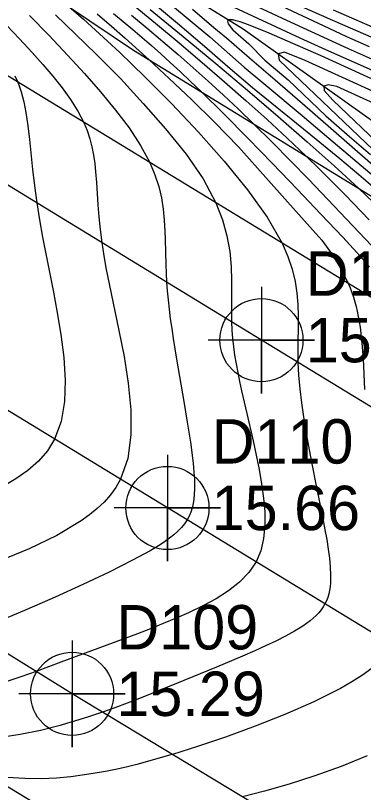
# Model space of a CAD drawing. Extents: x 2356077 to 2359823, y 225951 to 227822.
# Drawn here: x 2356791.14 to 2356810.76, y 227178.59 to 227222.36 of the extents above; entities that cross this region are included whole.
import ezdxf

# ---------------------------------------------------------------- set-up
doc = ezdxf.new("R2010")
doc.units = 0
for name, color, linetype in [('DTM Contours Major', 7, 'Continuous'), ('DTM Contours Minor', 7, 'Continuous'), ('Exist DTM Crownline', 7, 'Continuous'), ('Exist DTM Crownline Cogo Elevation', 7, 'Continuous'), ('Exist DTM Crownline Cogo Number', 7, 'Continuous'), ('Exist DTM Crownline Cogo Point CELL', 7, 'Continuous'), ('Exist Roads EOP', 7, 'Continuous'), ('Exist Roads EOP Cogo Elevation', 7, 'Continuous'), ('Exist Roads EOP Cogo Number', 7, 'Continuous'), ('Exist Roads EOP Cogo Point CELL', 7, 'Continuous'), ('PH Exist DTM Breakline', 7, 'Continuous')]:
    doc.layers.add(name, color=color, linetype=linetype)

msp = doc.modelspace()

# ---------------------------------------------------------------- linework, layer by layer
at = {"layer": 'DTM Contours Major'}
for points in [[(2356794.25, 227226.951), (2356800.272, 227221.926), (2356801.79, 227220.638), (2356803.105, 227219.487), (2356804.509, 227218.31), (2356807.376, 227215.977), (2356809.426, 227214.296), (2356810.496, 227213.404), (2356811.288, 227212.729)], [(2356811.106, 227220.589), (2356809.833, 227221.165), (2356808.515, 227221.771), (2356806.173, 227222.864)], [(2356795.746, 227222.447), (2356796.546, 227221.765), (2356797.325, 227221.084), (2356798.118, 227220.374), (2356798.682, 227219.858), (2356799.813, 227218.805), (2356801.055, 227217.622), (2356802.364, 227216.344), (2356803.709, 227214.956), (2356806.321, 227212.037), (2356807.745, 227210.455), (2356808.411, 227209.706), (2356809, 227208.9), (2356809.495, 227208.083), (2356809.896, 227207.273), (2356810.005, 227207.01), (2356810.103, 227206.748), (2356810.192, 227206.485), (2356810.271, 227206.223), (2356810.342, 227205.961), (2356810.406, 227205.698), (2356810.572, 227204.799), (2356810.678, 227203.901), (2356810.742, 227203.013), (2356810.828, 227201.298)], [(2356791.104, 227218.956), (2356791.265, 227218.598), (2356791.367, 227218.331), (2356791.457, 227218.058), (2356791.537, 227217.777), (2356791.608, 227217.488), (2356791.671, 227217.192), (2356791.728, 227216.886), (2356791.838, 227216.152), (2356791.93, 227215.371), (2356792.106, 227213.674), (2356792.209, 227212.76), (2356792.338, 227211.805), (2356792.491, 227210.854), (2356792.669, 227209.872), (2356793.273, 227206.78), (2356793.472, 227205.717), (2356793.695, 227204.395), (2356793.863, 227203.085), (2356793.944, 227201.814), (2356793.907, 227200.607), (2356793.719, 227199.49), (2356793.346, 227198.488), (2356792.944, 227197.842), (2356792.437, 227197.261), (2356791.837, 227196.735), (2356791.153, 227196.254), (2356790.399, 227195.807)], [(2356813.462, 227216.44), (2356809.255, 227218.357), (2356808.766, 227218.446), (2356808.532, 227218.37), (2356808.55, 227218.132), (2356809.031, 227217.596), (2356811.917, 227214.85)], [(2356811.249, 227185.587), (2356810.707, 227185.2), (2356810.109, 227184.824), (2356809.459, 227184.456), (2356807.96, 227183.705), (2356806.332, 227182.989), (2356804.647, 227182.321), (2356802.979, 227181.713), (2356801.401, 227181.18), (2356799.986, 227180.734), (2356799.826, 227180.686), (2356798.849, 227180.402), (2356797.99, 227180.172), (2356797.378, 227180.022), (2356796.786, 227179.89), (2356796.205, 227179.775), (2356795.624, 227179.672), (2356795.032, 227179.581), (2356794.264, 227179.48), (2356793.453, 227179.404), (2356792.592, 227179.364), (2356791.669, 227179.371), (2356790.676, 227179.436)]]:
    msp.add_lwpolyline(points, dxfattribs=at)
at = {"layer": 'DTM Contours Minor'}
for points in [[(2356797.774, 227224.755), (2356802.092, 227221.148), (2356804.037, 227219.446), (2356805.134, 227218.528), (2356807.3, 227216.73), (2356808.814, 227215.457), (2356811.96, 227212.778)], [(2356811.281, 227219.872), (2356809.91, 227220.485), (2356808.522, 227221.116), (2356806.199, 227222.194), (2356802.524, 227223.92)], [(2356797.685, 227223.025), (2356799.036, 227221.919), (2356800.368, 227220.81), (2356801.659, 227219.717), (2356802.922, 227218.629), (2356804.149, 227217.553), (2356805.33, 227216.492), (2356806.46, 227215.452), (2356807.529, 227214.439), (2356808.29, 227213.696), (2356809.019, 227212.968), (2356809.722, 227212.252), (2356811.079, 227210.846)], [(2356811.617, 227219.111), (2356810.12, 227219.77), (2356808.641, 227220.433), (2356807.198, 227221.089), (2356802.946, 227223.05)], [(2356848, 227211.421), (2356847.53, 227211.48), (2356847.052, 227211.522), (2356846.565, 227211.548), (2356846.069, 227211.56), (2356845.563, 227211.556), (2356843.963, 227211.47), (2356842.304, 227211.305), (2356840.626, 227211.112), (2356838.973, 227210.941), (2356837.387, 227210.84), (2356835.91, 227210.859), (2356835.056, 227211.003), (2356832.104, 227212.298), (2356831.35, 227212.608), (2356830.349, 227212.937), (2356829.968, 227213.039), (2356829.835, 227213.15), (2356822.027, 227216.498), (2356819.205, 227217.719), (2356814.421, 227219.743), (2356811.327, 227221.073), (2356809.032, 227222.074), (2356806.487, 227223.197)], [(2356794.286, 227222.756), (2356794.966, 227222.154), (2356795.647, 227221.54), (2356796.331, 227220.911), (2356797.022, 227220.265), (2356797.722, 227219.597), (2356798.434, 227218.905), (2356799.952, 227217.384), (2356801.467, 227215.787), (2356802.914, 227214.16), (2356804.224, 227212.546), (2356805.332, 227210.99), (2356806.17, 227209.538), (2356806.502, 227208.78), (2356806.742, 227208.063), (2356806.904, 227207.379), (2356807.004, 227206.723), (2356807.055, 227206.086), (2356807.073, 227205.463), (2356807.072, 227205.035), (2356807.054, 227203.734), (2356807.055, 227203.283), (2356807.066, 227202.817), (2356807.107, 227202.092), (2356807.175, 227201.333), (2356807.268, 227200.548), (2356807.381, 227199.743), (2356807.511, 227198.925), (2356807.656, 227198.102), (2356807.81, 227197.283), (2356808.132, 227195.67), (2356808.444, 227194.126), (2356808.586, 227193.394), (2356808.688, 227192.835), (2356808.776, 227192.298), (2356808.846, 227191.785), (2356808.892, 227191.297), (2356808.912, 227190.835), (2356808.899, 227190.4), (2356808.879, 227190.183), (2356808.847, 227189.973), (2356808.803, 227189.772), (2356808.747, 227189.578), (2356808.677, 227189.392), (2356808.592, 227189.213), (2356808.49, 227189.039), (2356808.372, 227188.872), (2356808.239, 227188.711), (2356808.092, 227188.556), (2356807.931, 227188.405), (2356807.756, 227188.259), (2356807.343, 227187.958), (2356806.878, 227187.669), (2356806.368, 227187.389), (2356805.819, 227187.115), (2356805.238, 227186.845), (2356804.63, 227186.574), (2356803.932, 227186.271), (2356802.477, 227185.657), (2356800.215, 227184.727), (2356798.826, 227184.166), (2356798.131, 227183.892), (2356797.435, 227183.624), (2356796.738, 227183.365), (2356796.04, 227183.116), (2356795.261, 227182.853), (2356794.468, 227182.605), (2356794.065, 227182.486), (2356793.654, 227182.371), (2356792.55, 227182.09), (2356791.393, 227181.848), (2356790.187, 227181.659)], [(2356798.732, 227222.696), (2356800.596, 227221.172), (2356802.428, 227219.654), (2356804.224, 227218.144), (2356805.955, 227216.665), (2356807.593, 227215.238), (2356809.11, 227213.887), (2356810.478, 227212.632), (2356811.327, 227211.828)], [(2356801.128, 227222.713), (2356802.332, 227221.68), (2356803.037, 227221.095), (2356804.335, 227219.965), (2356805.787, 227218.727), (2356807.744, 227217.036), (2356811.464, 227213.8)], [(2356813.462, 227220.738), (2356809.076, 227222.665)], [(2356791.925, 227222.366), (2356793.009, 227221.248), (2356794.09, 227220.104), (2356795.029, 227219.083), (2356795.934, 227218.056), (2356796.78, 227217.033), (2356797.542, 227216.021), (2356798.196, 227215.03), (2356798.717, 227214.068), (2356799.001, 227213.392), (2356799.213, 227212.732), (2356799.364, 227212.086), (2356799.466, 227211.451), (2356799.529, 227210.825), (2356799.566, 227210.203), (2356799.582, 227209.739), (2356799.614, 227208.326), (2356799.631, 227207.838), (2356799.658, 227207.337), (2356799.695, 227206.843), (2356799.743, 227206.335), (2356799.802, 227205.812), (2356799.87, 227205.276), (2356799.946, 227204.726), (2356800.031, 227204.163), (2356800.22, 227202.998), (2356800.63, 227200.615), (2356800.826, 227199.447), (2356800.999, 227198.329), (2356801.135, 227197.287), (2356801.172, 227196.94), (2356801.202, 227196.604), (2356801.224, 227196.282), (2356801.235, 227195.972), (2356801.235, 227195.675), (2356801.223, 227195.39), (2356801.199, 227195.121), (2356801.159, 227194.864), (2356801.103, 227194.618), (2356801.028, 227194.383), (2356800.934, 227194.157), (2356800.818, 227193.941), (2356800.67, 227193.722), (2356800.496, 227193.512), (2356800.297, 227193.308), (2356800.073, 227193.108), (2356799.824, 227192.912), (2356799.55, 227192.717), (2356799.292, 227192.547), (2356799.017, 227192.376), (2356798.724, 227192.203), (2356798.414, 227192.028), (2356797.742, 227191.668), (2356796.413, 227191), (2356794.938, 227190.302), (2356793.374, 227189.596), (2356791.776, 227188.903), (2356790.2, 227188.244)], [(2356793.388, 227222.398), (2356794.525, 227221.313), (2356795.682, 227220.185), (2356797.054, 227218.805), (2356798.338, 227217.398), (2356799.594, 227215.974), (2356800.766, 227214.55), (2356801.716, 227213.155), (2356802.443, 227211.803), (2356802.814, 227210.857), (2356803.065, 227209.945), (2356803.22, 227209.067), (2356803.3, 227208.224), (2356803.328, 227207.417), (2356803.321, 227206.38), (2356803.312, 227205.604), (2356803.318, 227205.103), (2356803.339, 227204.632), (2356803.376, 227204.164), (2356803.429, 227203.695), (2356803.496, 227203.219), (2356803.576, 227202.735), (2356803.668, 227202.241), (2356803.771, 227201.736), (2356803.885, 227201.218), (2356804.182, 227199.943), (2356804.545, 227198.391), (2356804.72, 227197.592), (2356804.88, 227196.783), (2356805.019, 227195.971), (2356805.127, 227195.174), (2356805.191, 227194.39), (2356805.197, 227193.627), (2356805.129, 227192.898), (2356804.97, 227192.211), (2356804.705, 227191.577), (2356804.298, 227190.973), (2356803.775, 227190.431), (2356803.154, 227189.943), (2356802.456, 227189.501), (2356801.7, 227189.095), (2356800.904, 227188.717), (2356800.195, 227188.405), (2356799.475, 227188.106), (2356798.748, 227187.817), (2356798.017, 227187.536), (2356793.702, 227185.924), (2356792.295, 227185.412), (2356791.448, 227185.112), (2356790.592, 227184.823)], [(2356796.668, 227222.478), (2356797.75, 227221.573), (2356798.28, 227221.12), (2356798.802, 227220.666), (2356799.329, 227220.199), (2356799.868, 227219.712), (2356800.427, 227219.197), (2356801.012, 227218.646), (2356801.631, 227218.051), (2356802.89, 227216.813), (2356804.243, 227215.452), (2356805.639, 227214.021), (2356807.029, 227212.577), (2356808.364, 227211.173), (2356809.593, 227209.865), (2356810.383, 227208.999), (2356810.733, 227208.624), (2356811.091, 227208.175)], [(2356797.682, 227222.376), (2356798.569, 227221.636), (2356799.445, 227220.893), (2356800.303, 227220.157), (2356801.157, 227219.412), (2356802.008, 227218.653), (2356802.861, 227217.875), (2356803.717, 227217.074), (2356804.58, 227216.245), (2356805.61, 227215.225), (2356806.644, 227214.176), (2356807.672, 227213.112), (2356811.208, 227209.407)], [(2356790.645, 227221.797), (2356791.37, 227221.036), (2356792.076, 227220.275), (2356792.676, 227219.607), (2356793.246, 227218.942), (2356793.773, 227218.281), (2356794.247, 227217.625), (2356794.657, 227216.975), (2356794.991, 227216.333), (2356795.182, 227215.872), (2356795.333, 227215.412), (2356795.451, 227214.953), (2356795.54, 227214.49), (2356795.607, 227214.021), (2356795.658, 227213.545), (2356795.706, 227212.946), (2356795.788, 227211.684), (2356795.838, 227211.013), (2356795.905, 227210.31), (2356795.998, 227209.571), (2356796.116, 227208.827), (2356796.259, 227208.048), (2356796.422, 227207.236), (2356796.972, 227204.623), (2356797.261, 227203.142), (2356797.499, 227201.638), (2356797.642, 227200.154), (2356797.645, 227198.73), (2356797.465, 227197.408), (2356797.057, 227196.23), (2356796.801, 227195.775), (2356796.496, 227195.35), (2356796.146, 227194.953), (2356795.751, 227194.578), (2356795.315, 227194.223), (2356794.84, 227193.884), (2356793.463, 227193.069), (2356791.906, 227192.323), (2356790.229, 227191.639)], [(2356813.809, 227217.6), (2356808.368, 227220.079), (2356806.787, 227220.79), (2356805.453, 227221.361), (2356804.366, 227221.798), (2356804.066, 227221.907), (2356803.803, 227221.996), (2356803.578, 227222.063), (2356803.393, 227222.106), (2356803.251, 227222.123), (2356803.154, 227222.113), (2356803.108, 227222.084), (2356803.092, 227222.037), (2356803.104, 227221.973), (2356803.141, 227221.892), (2356803.203, 227221.794), (2356803.289, 227221.68), (2356803.399, 227221.55), (2356804.298, 227220.766), (2356805.207, 227219.844), (2356806.513, 227218.743), (2356808.646, 227216.714), (2356809.851, 227215.652), (2356811.155, 227214.533)], [(2356813.586, 227217.043), (2356807.483, 227219.823), (2356806.314, 227220.285), (2356805.943, 227220.208), (2356806.008, 227219.847), (2356811.294, 227214.819)], [(2356810.977, 227180.647), (2356809.513, 227180.057), (2356808.028, 227179.524), (2356806.57, 227179.055), (2356805.189, 227178.662), (2356803.932, 227178.353)]]:
    msp.add_lwpolyline(points, dxfattribs=at)
at = {"layer": 'Exist DTM Crownline'}
msp.add_lwpolyline([(2357542.756, 226741.609), (2357459.889, 226792.427), (2357374.177, 226844.74), (2357291.426, 226895.083), (2357208.118, 226946.275), (2357125.882, 226996.539), (2357045.017, 227045.595), (2356966.337, 227093.498), (2356883.413, 227143.712), (2356799.704, 227194.618), (2356722.637, 227241.528), (2356636.765, 227293.74), (2356553.053, 227344.465), (2356470.397, 227394.758), (2356383.201, 227447.638), (2356299.889, 227498.478), (2356223.248, 227545.375)], dxfattribs=at)
at = {"layer": 'Exist DTM Crownline Cogo Point CELL'}
msp.add_lwpolyline([(2356799.704, 227197.618), (2356799.704, 227191.618), (2356799.704, 227194.618), (2356802.704, 227194.618), (2356796.704, 227194.618)], dxfattribs=at)
msp.add_circle((2356799.704, 227194.618), 2.344, dxfattribs=at)
at = {"layer": 'Exist Roads EOP'}
for points in [[(2357548.158, 226751.097), (2357465.654, 226801.744), (2357379.741, 226854.27), (2357296.317, 226905.048), (2357214.489, 226955.136), (2357131.706, 227005.719), (2357050.471, 227054.837), (2356971.347, 227103.361), (2356888.766, 227153.021), (2356805.008, 227204.071), (2356729.232, 227250.322), (2356641.873, 227303.321), (2356558.204, 227353.943), (2356475.441, 227404.348), (2356389.192, 227456.864), (2356305.906, 227507.596), (2356229.771, 227554.142)], [(2357548.158, 226751.097), (2357551.518, 226748.955), (2357539.932, 226730.044), (2357536.732, 226732.588), (2357457.094, 226780.918), (2357368.575, 226834.971), (2357285.95, 226885.112), (2357202.56, 226936.462), (2357119.743, 226986.718), (2357040.047, 227034.838), (2356959.55, 227083.993), (2356876.77, 227134.388), (2356794.33, 227184.148), (2356716.529, 227232.438), (2356632.17, 227283.448), (2356547.589, 227334.799), (2356465.16, 227384.805), (2356376.528, 227438.798), (2356293.908, 227488.913), (2356217.843, 227535.566)]]:
    msp.add_lwpolyline(points, dxfattribs=at)
at = {"layer": 'Exist Roads EOP Cogo Point CELL'}
for points in [[(2356805.008, 227207.071), (2356805.008, 227201.071), (2356805.008, 227204.071), (2356808.008, 227204.071), (2356802.008, 227204.071)], [(2356794.33, 227187.148), (2356794.33, 227181.148), (2356794.33, 227184.148), (2356797.33, 227184.148), (2356791.33, 227184.148)]]:
    msp.add_lwpolyline(points, dxfattribs=at)
for centre in [(2356805.008, 227204.071), (2356794.33, 227184.148)]:
    msp.add_circle(centre, 2.344, dxfattribs=at)
at = {"layer": 'PH Exist DTM Breakline'}
for points in [[(2356855.847, 227178.772), (2356834.49, 227192.255), (2356810.399, 227206.967), (2356788.735, 227220.136), (2356766.278, 227233.766), (2356744.171, 227246.698), (2356720.307, 227261.266), (2356695.176, 227276.508), (2356674.936, 227288.289), (2356652.397, 227302.228), (2356630.481, 227315.802), (2356612.536, 227326.207), (2356593.177, 227338.498), (2356576.924, 227348.664), (2356557.519, 227360.393), (2356536.799, 227373.48)], [(2356598.346, 227344.988), (2356610.985, 227337.882), (2356624.757, 227330.619), (2356633.489, 227324.349), (2356646.025, 227317.874), (2356660.346, 227309.675), (2356674.025, 227301.367), (2356685.554, 227293.579), (2356704.848, 227281.062), (2356719.296, 227272.924), (2356732.757, 227265.163), (2356747.196, 227256.79), (2356757.161, 227250.113), (2356766.932, 227244.619), (2356779.34, 227236.291), (2356790.423, 227229.967), (2356803.979, 227221.604), (2356813.49, 227214.849), (2356822.994, 227209.197), (2356834.106, 227204.079), (2356840.653, 227200.058), (2356845.766, 227194.655), (2356853.969, 227189.123)], [(2356874.006, 227127.776), (2356827.187, 227157.253), (2356798.45, 227174.201), (2356773.903, 227189.099), (2356754.358, 227199.973), (2356736.653, 227209.957), (2356718.488, 227220.641), (2356700.429, 227231.907), (2356681.257, 227242.915), (2356663.176, 227254.535), (2356644.166, 227266.793), (2356622.923, 227279.772), (2356610.333, 227287.071), (2356602.922, 227291.069), (2356601.494, 227294.51)], [(2356701.726, 227278.246), (2356715.471, 227270.812), (2356729.359, 227262.131), (2356738.661, 227255.665), (2356750.12, 227250.753), (2356761.713, 227243.85), (2356773.041, 227235.362), (2356785.512, 227228.645), (2356797.791, 227220.404), (2356811.601, 227211.944), (2356824.322, 227204.174), (2356835.217, 227197.94), (2356847.087, 227190.239), (2356863.916, 227179.1)]]:
    msp.add_lwpolyline(points, dxfattribs=at)

# ---------------------------------------------------------------- texts
at = {"layer": 'Exist DTM Crownline Cogo Elevation'}
msp.add_text('15.66', height=2.5, dxfattribs=at).set_placement((2356802.204, 227193.368))
at = {"layer": 'Exist DTM Crownline Cogo Number'}
msp.add_text('D110', height=2.5, dxfattribs=at).set_placement((2356802.204, 227197.118))
at = {"layer": 'Exist Roads EOP Cogo Elevation'}
for s, p in [('15.31', (2356807.508, 227202.821)), ('15.29', (2356796.83, 227182.898))]:
    msp.add_text(s, height=2.5, dxfattribs=at).set_placement(p)
at = {"layer": 'Exist Roads EOP Cogo Number'}
for s, p in [('D111', (2356807.508, 227206.571)), ('D109', (2356796.83, 227186.648))]:
    msp.add_text(s, height=2.5, dxfattribs=at).set_placement(p)

doc.saveas('drawing.dxf')
